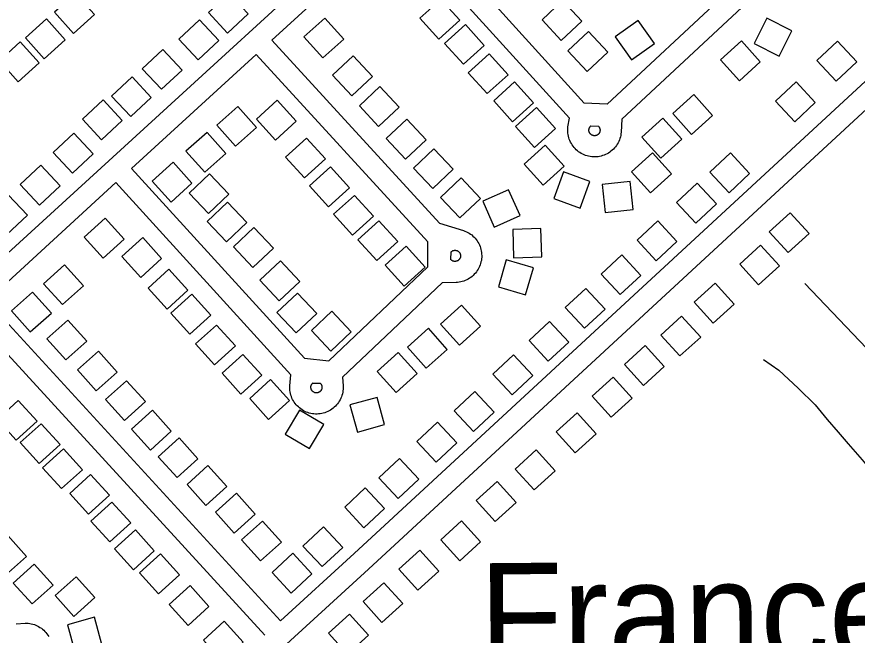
# Model space of a CAD drawing. Extents: x 3704301 to 3742427, y 506229 to 532009.
# Drawn here: x 3732090 to 3733281, y 518456 to 519332 of the extents above; entities that cross this region are included whole.
import ezdxf

# ---------------------------------------------------------------- set-up
doc = ezdxf.new("R2010")
doc.units = 0
for name, color, linetype in [('V-BLDG-OTLN', 7, 'Continuous'), ('V-ROAD-CNTR', 7, 'Continuous'), ('V-TOPO-GNAM-IDEN', 7, 'Continuous'), ('V-TOPO-SHOR', 7, 'Continuous'), ('V-UTIL-LINE', 7, 'Continuous')]:
    doc.layers.add(name, color=color, linetype=linetype)

msp = doc.modelspace()

# ---------------------------------------------------------------- linework, layer by layer
at = {"layer": 'V-BLDG-OTLN'}
for points in [[(3732172.9, 519365.5), (3732143.1, 519338.8), (3732169.9, 519309), (3732199.6, 519335.8)], [(3732388.5, 519309.2), (3732417.8, 519336.5), (3732390.5, 519365.7), (3732361.2, 519338.5)], [(3732717.5, 519327.7), (3732690.7, 519357.3), (3732661, 519330.5), (3732687.9, 519300.8)], [(3732834.2, 519328.2), (3732861.6, 519299.1), (3732890.7, 519326.5), (3732863.3, 519355.7)], [(3732131.4, 519329.6), (3732101.7, 519302.8), (3732128.4, 519273.1), (3732158.2, 519299.8)], [(3732346.6, 519271.5), (3732375.9, 519298.8), (3732348.6, 519328), (3732319.3, 519300.7)], [(3732526.4, 519330.6), (3732496.6, 519303.9), (3732523.4, 519274.2), (3732553.1, 519300.9)], [(3732961.3, 519271.5), (3732993.8, 519294.7), (3732970.5, 519327.3), (3732938, 519304)], [(3733188.5, 519312.4), (3733152.8, 519330.4), (3733134.8, 519294.6), (3733170.6, 519276.7)], [(3732752.4, 519292), (3732725.5, 519321.6), (3732695.9, 519294.8), (3732722.7, 519265.1)], [(3732870.9, 519284), (3732898.4, 519254.9), (3732927.5, 519282.4), (3732900, 519311.5)], [(3732094.5, 519296.9), (3732064.7, 519270.2), (3732091.5, 519240.4), (3732121.2, 519267.2)], [(3733117, 519298.2), (3733087.3, 519271.4), (3733114, 519241.7), (3733143.7, 519268.4)], [(3733251.3, 519241.2), (3733280.6, 519268.5), (3733253.3, 519297.7), (3733224, 519270.4)], [(3732294.8, 519229.7), (3732324, 519256.9), (3732296.8, 519286.2), (3732267.5, 519258.9)], [(3732786.1, 519250.4), (3732759.3, 519280.1), (3732729.6, 519253.2), (3732756.5, 519223.6)], [(3732537.3, 519249.5), (3732564.7, 519220.4), (3732593.8, 519247.8), (3732566.4, 519276.9)], [(3732251, 519191), (3732280.2, 519218.3), (3732252.9, 519247.5), (3732223.7, 519220.2)], [(3732575.2, 519206.2), (3732602.6, 519177.1), (3732631.7, 519204.5), (3732604.3, 519233.6)], [(3732822.2, 519210.5), (3732795.3, 519240.1), (3732765.7, 519213.2), (3732792.6, 519183.6)], [(3733192.5, 519183.6), (3733221.7, 519210.9), (3733194.4, 519240.2), (3733165.2, 519212.9)], [(3733049.3, 519222.3), (3733019.5, 519195.6), (3733046.3, 519165.8), (3733076, 519192.6)], [(3732209.8, 519158.3), (3732239, 519185.6), (3732211.8, 519214.8), (3732182.5, 519187.6)], [(3732485.8, 519184.6), (3732458.9, 519214.3), (3732429.3, 519187.4), (3732456.2, 519157.8)], [(3732402.8, 519205.4), (3732373, 519178.7), (3732399.8, 519148.9), (3732429.5, 519175.7)], [(3732853.1, 519174.2), (3732826.3, 519203.8), (3732796.6, 519177), (3732823.5, 519147.3)], [(3732613.3, 519159.9), (3732640.7, 519130.8), (3732669.8, 519158.3), (3732642.4, 519187.4)], [(3733005.6, 519188.6), (3732975.8, 519161.8), (3733002.5, 519132.1), (3733032.3, 519158.8)], [(3732168.4, 519110.7), (3732197.6, 519138), (3732170.3, 519167.3), (3732141.1, 519140)], [(3732359.2, 519168.6), (3732329.4, 519141.8), (3732356.2, 519112.1), (3732385.9, 519138.8)], [(3732527.1, 519131), (3732500.3, 519160.6), (3732470.6, 519133.7), (3732497.5, 519104.1)], [(3732865.6, 519120.7), (3732838.7, 519150.4), (3732809.1, 519123.5), (3732835.9, 519093.9)], [(3732651.8, 519118), (3732679.2, 519088.9), (3732708.3, 519116.4), (3732680.9, 519145.5)], [(3732990.8, 519139.5), (3732961.1, 519112.7), (3732987.8, 519083), (3733017.6, 519109.7)], [(3733099.4, 519083.1), (3733128.6, 519110.4), (3733101.4, 519139.6), (3733072.1, 519112.4)], [(3732311.2, 519126.4), (3732281.4, 519099.7), (3732308.2, 519069.9), (3732337.9, 519096.7)], [(3732121.8, 519065.7), (3732151.1, 519093), (3732123.8, 519122.2), (3732094.5, 519095)], [(3732561.2, 519090), (3732534.3, 519119.6), (3732504.7, 519092.7), (3732531.5, 519063.1)], [(3732902.1, 519098.9), (3732864.6, 519112.7), (3732850.8, 519075.1), (3732888.4, 519061.3)], [(3732333.8, 519082.7), (3732361.2, 519053.6), (3732390.3, 519081), (3732362.8, 519110.1)], [(3732690.3, 519076.5), (3732717.7, 519047.4), (3732746.8, 519074.9), (3732719.4, 519104)], [(3732959.4, 519099.1), (3732919.6, 519094.9), (3732923.9, 519055.1), (3732963.6, 519059.4)], [(3732750.2, 519071), (3732766.4, 519034.5), (3732803, 519050.8), (3732786.7, 519087.3)], [(3733052.4, 519040.1), (3733081.7, 519067.4), (3733054.4, 519096.7), (3733025.1, 519069.4)], [(3732075.3, 519023.8), (3732104.5, 519051.1), (3732077.3, 519080.3), (3732048, 519053)], [(3732595.1, 519049.8), (3732568.3, 519079.4), (3732538.6, 519052.5), (3732565.5, 519022.9)], [(3732359.3, 519042.4), (3732386.7, 519013.3), (3732415.8, 519040.7), (3732388.3, 519069.8)], [(3733186, 519054.8), (3733156.4, 519027.8), (3733183.3, 518998.2), (3733212.9, 519025.2)], [(3732214.9, 519046.9), (3732185.1, 519020.1), (3732211.9, 518990.4), (3732241.6, 519017.1)], [(3732629.8, 519013.8), (3732603, 519043.4), (3732573.3, 519016.5), (3732600.2, 518986.9)], [(3732996.3, 518986.6), (3733025.6, 519013.9), (3732998.3, 519043.2), (3732969.1, 519015.9)], [(3732396.7, 519006.3), (3732424.2, 518977.2), (3732453.3, 519004.7), (3732425.8, 519033.8)], [(3732792.8, 519030.9), (3732794, 518991), (3732834, 518992.2), (3732832.7, 519032.2)], [(3732294.9, 518989.9), (3732268, 519019.6), (3732238.4, 518992.7), (3732265.3, 518963.1)], [(3732668.4, 518977.5), (3732641.5, 519007.2), (3732611.9, 518980.3), (3732638.7, 518950.7)], [(3733144.1, 519009), (3733114.5, 518982), (3733141.4, 518952.5), (3733171, 518979.4)], [(3732945.2, 518938.7), (3732974.5, 518965.9), (3732947.2, 518995.2), (3732917.9, 518967.9)], [(3732157.2, 518980.9), (3732127.5, 518954.2), (3732154.2, 518924.5), (3732184, 518951.2)], [(3732434.2, 518959), (3732461.6, 518930), (3732490.7, 518957.4), (3732463.3, 518986.5)], [(3732783.6, 518988), (3732772.3, 518949.6), (3732810.7, 518938.3), (3732822, 518976.7)], [(3732332.1, 518945), (3732305.2, 518974.7), (3732275.6, 518947.8), (3732302.5, 518918.2)], [(3732894.4, 518890.9), (3732923.6, 518918.2), (3732896.4, 518947.5), (3732867.1, 518920.2)], [(3733079.7, 518954.8), (3733050.1, 518927.9), (3733077, 518898.3), (3733106.6, 518925.2)], [(3732111.7, 518942.3), (3732082, 518915.6), (3732108.7, 518885.9), (3732138.5, 518912.6)], [(3732364.4, 518909.6), (3732337.5, 518939.2), (3732307.9, 518912.3), (3732334.8, 518882.7)], [(3732458.2, 518913.4), (3732485.7, 518884.3), (3732514.8, 518911.8), (3732487.3, 518940.9)], [(3732720.2, 518923.7), (3732690.4, 518896.9), (3732717.2, 518867.2), (3732746.9, 518893.9)], [(3732507.3, 518887.6), (3732534.7, 518858.5), (3732563.8, 518886), (3732536.4, 518915.1)], [(3733032.2, 518908.2), (3733002.6, 518881.3), (3733029.6, 518851.7), (3733059.2, 518878.6)], [(3732132.3, 518875.8), (3732159.1, 518846.1), (3732188.8, 518872.9), (3732162, 518902.6)], [(3732843.1, 518844.3), (3732872.3, 518871.5), (3732845, 518900.8), (3732815.8, 518873.5)], [(3732399.6, 518865.9), (3732372.8, 518895.6), (3732343.1, 518868.7), (3732370, 518839.1)], [(3732673.1, 518890.9), (3732643.4, 518864.1), (3732670.1, 518834.4), (3732699.9, 518861.1)], [(3732980.6, 518866.5), (3732951, 518839.6), (3732977.9, 518810), (3733007.5, 518836.9)], [(3732175.4, 518831.9), (3732202.2, 518802.2), (3732231.9, 518828.9), (3732205.2, 518858.6)], [(3732437, 518824.4), (3732410.1, 518854), (3732380.5, 518827.2), (3732407.3, 518797.5)], [(3732630.4, 518856.6), (3732600.7, 518829.8), (3732627.4, 518800.1), (3732657.2, 518826.8)], [(3732792, 518796.8), (3732821.2, 518824.1), (3732793.9, 518853.3), (3732764.7, 518826)], [(3732215.5, 518789.9), (3732242.2, 518760.2), (3732271.9, 518787), (3732245.2, 518816.7)], [(3732476.3, 518788.7), (3732449.4, 518818.3), (3732419.8, 518791.4), (3732446.6, 518761.8)], [(3732935.1, 518821.7), (3732905.5, 518794.7), (3732932.4, 518765.2), (3732962, 518792.1)], [(3732737, 518744.8), (3732766.3, 518772.1), (3732739, 518801.3), (3732709.7, 518774.1)], [(3732572.4, 518743.9), (3732610.9, 518754.5), (3732600.3, 518793.1), (3732561.8, 518782.4)], [(3732118.2, 518759.1), (3732091.3, 518788.7), (3732061.7, 518761.8), (3732088.6, 518732.2)], [(3732252.1, 518748.2), (3732278.9, 518718.4), (3732308.6, 518745.2), (3732281.8, 518774.9)], [(3732470.1, 518740.7), (3732504.5, 518720.4), (3732524.8, 518754.8), (3732490.4, 518775.1)], [(3732883.9, 518771.1), (3732854.3, 518744.2), (3732881.2, 518714.6), (3732910.8, 518741.5)], [(3732150.8, 518726.1), (3732124, 518755.7), (3732094.3, 518728.9), (3732121.2, 518699.2)], [(3732684, 518701.3), (3732713.3, 518728.6), (3732686, 518757.9), (3732656.7, 518730.6)], [(3732289.9, 518709), (3732316.7, 518679.3), (3732346.4, 518706), (3732319.6, 518735.8)], [(3732182.6, 518690.5), (3732155.7, 518720.2), (3732126.1, 518693.3), (3732152.9, 518663.7)], [(3732825.8, 518718.5), (3732796.2, 518691.5), (3732823.1, 518661.9), (3732852.7, 518688.9)], [(3732630.1, 518649.8), (3732659.4, 518677.1), (3732632.1, 518706.4), (3732602.8, 518679.1)], [(3732330.9, 518669.7), (3732357.7, 518639.9), (3732387.4, 518666.7), (3732360.6, 518696.4)], [(3732221.1, 518654.2), (3732194.2, 518683.8), (3732164.6, 518656.9), (3732191.4, 518627.3)], [(3732770.6, 518673.8), (3732741, 518646.9), (3732767.9, 518617.3), (3732797.5, 518644.2)], [(3732581.6, 518608.2), (3732610.9, 518635.5), (3732583.6, 518664.8), (3732554.4, 518637.5)], [(3732371.1, 518630.3), (3732397.8, 518600.6), (3732427.6, 518627.4), (3732400.8, 518657.1)], [(3732251.1, 518615.1), (3732224.2, 518644.7), (3732194.6, 518617.8), (3732221.5, 518588.2)], [(3732408.1, 518590.9), (3732434.9, 518561.2), (3732464.6, 518588), (3732437.8, 518617.7)], [(3732720.2, 518617.9), (3732690.6, 518591), (3732717.5, 518561.4), (3732747.1, 518588.4)], [(3732284.5, 518575.5), (3732257.6, 518605.2), (3732228, 518578.3), (3732254.9, 518548.7)], [(3732522.4, 518553.1), (3732551.6, 518580.4), (3732524.4, 518609.6), (3732495.1, 518582.3)], [(3732047, 518570.6), (3732073.7, 518540.9), (3732103.4, 518567.7), (3732076.7, 518597.4)], [(3732660.8, 518576.3), (3732631.2, 518549.4), (3732658.1, 518519.8), (3732687.7, 518546.7)], [(3732320.2, 518541.6), (3732293.4, 518571.3), (3732263.7, 518544.4), (3732290.6, 518514.8)], [(3732478.7, 518515.4), (3732508, 518542.7), (3732480.7, 518572), (3732451.5, 518544.7)], [(3732084.5, 518529.9), (3732111.2, 518500.2), (3732141, 518526.9), (3732114.2, 518556.6)], [(3732143.8, 518512.1), (3732170.6, 518482.4), (3732200.3, 518509.2), (3732173.6, 518538.9)], [(3732610, 518530.4), (3732580.4, 518503.5), (3732607.3, 518473.9), (3732636.9, 518500.8)], [(3732362, 518496.5), (3732335.1, 518526.2), (3732305.5, 518499.3), (3732332.3, 518469.7)], [(3732171.8, 518432.2), (3732210.3, 518442.8), (3732199.7, 518481.4), (3732161.2, 518470.7)], [(3732561.1, 518485.7), (3732531.5, 518458.8), (3732558.4, 518429.2), (3732588, 518456.1)], [(3732410.5, 518446.2), (3732383.6, 518475.8), (3732354, 518448.9), (3732380.9, 518419.3)]]:
    msp.add_lwpolyline(points, close=True, dxfattribs=at)
at = {"layer": 'V-ROAD-CNTR'}
for points in [[(3732026.7, 518952.2), (3732793.5, 519652.8), (3732810.8, 519665.1), (3732830, 519670.6), (3732850.4, 519671.7), (3732870.6, 519666.5), (3732886.6, 519652.2), (3732986.7, 519548.5)], [(3732649.2, 519480.3), (3732894, 519210.2)], [(3732451, 519299.3), (3732627, 519460)], [(3732627, 519460), (3732873, 519188.7)], [(3732926.4, 519208.8), (3733097, 519367.8)], [(3732463.3, 518476.2), (3732567.8, 518571.6), (3733410.7, 519349.8)], [(3732947.3, 519187.3), (3733117.4, 519345.8)], [(3731344.5, 517439.3), (3731597, 517662.1), (3731621.7, 517683.2), (3731653.9, 517703.4), (3731685.6, 517726.7), (3731716.5, 517752.8), (3731995.8, 518008.8), (3732588.1, 518549.5), (3733431.1, 519327.7)], [(3732688.8, 519039.8), (3732451, 519299.3)], [(3732252.3, 519117.6), (3732428.9, 519279)], [(3732672.4, 519013.4), (3732428.9, 519279)], [(3732893.8, 519210.4), (3732926.5, 519208.9)], [(3732947.3, 519187.3), (3732946.4, 519168.8), (3732946.2, 519166.6), (3732945.8, 519164.4), (3732945.3, 519162.2), (3732944.7, 519160), (3732943.9, 519157.9), (3732943, 519155.9), (3732942, 519153.8), (3732940.9, 519151.9), (3732939.7, 519150), (3732938.3, 519148.2), (3732936.9, 519146.5), (3732935.4, 519144.9), (3732933.7, 519143.4), (3732932, 519141.9), (3732930.2, 519140.6), (3732928.3, 519139.4), (3732926.4, 519138.3), (3732924.4, 519137.3), (3732922.3, 519136.4), (3732920.2, 519135.7), (3732918, 519135), (3732915.9, 519134.5), (3732913.7, 519134.2), (3732911.4, 519133.9), (3732909.2, 519133.8), (3732906.9, 519133.9), (3732904.7, 519134), (3732902.5, 519134.3), (3732900.3, 519134.8), (3732898.1, 519135.3), (3732896, 519136), (3732893.9, 519136.8), (3732891.9, 519137.7), (3732889.9, 519138.8), (3732888, 519140), (3732886.1, 519141.2), (3732884.4, 519142.6), (3732882.7, 519144.1), (3732881.1, 519145.7), (3732879.6, 519147.3), (3732878.2, 519149.1), (3732876.9, 519150.9), (3732875.8, 519152.8), (3732874.7, 519154.8), (3732873.8, 519156.9), (3732872.9, 519158.9), (3732872.3, 519161.1), (3732871.7, 519163.2), (3732871.2, 519165.4), (3732870.9, 519167.7), (3732870.8, 519169.9), (3732870.7, 519172.1), (3732870.8, 519174.4), (3732871, 519176.6), (3732873, 519188.7)], [(3732914.1, 519177.4), (3732914.7, 519176.8), (3732915, 519176.4), (3732915.2, 519176), (3732915.5, 519175.6), (3732915.7, 519175.2), (3732915.9, 519174.8), (3732916.1, 519174.3), (3732916.2, 519173.9), (3732916.3, 519173.4), (3732916.4, 519173), (3732916.5, 519172.5), (3732916.5, 519172.1), (3732916.5, 519171.6), (3732916.5, 519171.1), (3732916.4, 519170.7), (3732916.3, 519170.2), (3732916.2, 519169.7), (3732916.1, 519169.3), (3732916, 519168.9), (3732915.8, 519168.4), (3732915.6, 519168), (3732915.3, 519167.6), (3732915.1, 519167.2), (3732914.8, 519166.8), (3732914.5, 519166.5), (3732914.2, 519166.1), (3732913.8, 519165.8), (3732913.5, 519165.5), (3732913.1, 519165.3), (3732912.7, 519165), (3732912.3, 519164.8), (3732911.9, 519164.6), (3732911.5, 519164.4), (3732911, 519164.2), (3732910.6, 519164.1), (3732910.1, 519164), (3732909.7, 519163.9), (3732909.2, 519163.9), (3732908.7, 519163.9), (3732908.3, 519163.9), (3732907.8, 519163.9), (3732907.3, 519164), (3732906.9, 519164), (3732906.4, 519164.2), (3732906, 519164.3), (3732905.6, 519164.5), (3732905.1, 519164.7), (3732904.7, 519164.9), (3732904.3, 519165.1), (3732903.9, 519165.4), (3732903.6, 519165.7), (3732903.2, 519166), (3732902.9, 519166.3), (3732902.6, 519166.7), (3732902.3, 519167), (3732902, 519167.4), (3732901.8, 519167.8), (3732901.6, 519168.2), (3732901.4, 519168.6), (3732901.2, 519169.1), (3732901.1, 519169.5), (3732900.9, 519170), (3732900.8, 519170.4), (3732900.8, 519170.9), (3732900.7, 519171.3), (3732900.7, 519171.8), (3732900.8, 519172.3), (3732900.8, 519172.7), (3732900.9, 519173.2), (3732901, 519173.7), (3732901.1, 519174.1), (3732901.3, 519174.5), (3732901.4, 519175), (3732901.6, 519175.4), (3732901.9, 519175.8), (3732902.1, 519176.2), (3732902.4, 519176.6), (3732902.7, 519176.9), (3732903, 519177.3), (3732903.6, 519177.8)], [(3732903.6, 519177.8), (3732914.1, 519177.4)], [(3732252.3, 519117.6), (3732497.3, 518848.4)], [(3732047, 518930.1), (3732230.1, 519097.4)], [(3732230.1, 519097.4), (3732477.9, 518825.1)], [(3732688.8, 519039.8), (3732722.8, 519029.6), (3732724.9, 519028.8), (3732727, 519027.9), (3732729, 519026.9), (3732730.9, 519025.8), (3732732.8, 519024.5), (3732734.6, 519023.2), (3732736.3, 519021.7), (3732737.9, 519020.2), (3732739.4, 519018.5), (3732740.8, 519016.8), (3732742.1, 519015), (3732743.3, 519013.1), (3732744.4, 519011.1), (3732745.4, 519009.1), (3732746.3, 519007.1), (3732747, 519004.9), (3732747.6, 519002.8), (3732748.1, 519000.6), (3732748.4, 518998.4), (3732748.6, 518996.1), (3732748.7, 518993.9), (3732748.7, 518991.7), (3732748.5, 518989.4), (3732748.2, 518987.2), (3732747.7, 518985), (3732747.1, 518982.9), (3732746.4, 518980.7), (3732745.6, 518978.7), (3732744.7, 518976.6), (3732743.6, 518974.6), (3732742.4, 518972.7), (3732741.1, 518970.9), (3732739.7, 518969.2), (3732738.2, 518967.5), (3732736.6, 518965.9), (3732735, 518964.4), (3732733.2, 518963.1), (3732731.3, 518961.8), (3732729.4, 518960.6), (3732727.4, 518959.6), (3732725.4, 518958.7), (3732723.3, 518957.9), (3732721.2, 518957.2), (3732719, 518956.7), (3732716.8, 518956.2), (3732714.6, 518955.9), (3732712.3, 518955.8), (3732692.5, 518955.6)], [(3732672.4, 518977.9), (3732672.4, 519013.4)], [(3732705.2, 518999.2), (3732705.8, 518999.8), (3732706.2, 519000), (3732706.6, 519000.3), (3732707, 519000.5), (3732707.4, 519000.8), (3732707.8, 519001), (3732708.3, 519001.1), (3732708.7, 519001.2), (3732709.2, 519001.4), (3732709.6, 519001.4), (3732710.1, 519001.5), (3732710.6, 519001.5), (3732711, 519001.5), (3732711.5, 519001.5), (3732711.9, 519001.4), (3732712.4, 519001.4), (3732712.9, 519001.3), (3732713.3, 519001.1), (3732713.7, 519001), (3732714.2, 519000.8), (3732714.6, 519000.6), (3732715, 519000.3), (3732715.4, 519000.1), (3732715.8, 518999.8), (3732716.1, 518999.5), (3732716.4, 518999.2), (3732716.8, 518998.8), (3732717.1, 518998.5), (3732717.3, 518998.1), (3732717.6, 518997.7), (3732717.8, 518997.3), (3732718, 518996.9), (3732718.2, 518996.4), (3732718.3, 518996), (3732718.5, 518995.5), (3732718.6, 518995.1), (3732718.6, 518994.6), (3732718.7, 518994.2), (3732718.7, 518993.7), (3732718.7, 518993.2), (3732718.6, 518992.8), (3732718.6, 518992.3), (3732718.5, 518991.9), (3732718.4, 518991.4), (3732718.2, 518991), (3732718, 518990.5), (3732717.9, 518990.1), (3732717.6, 518989.7), (3732717.4, 518989.3), (3732717.1, 518988.9), (3732716.8, 518988.6), (3732716.5, 518988.2), (3732716.2, 518987.9), (3732715.8, 518987.6), (3732715.5, 518987.3), (3732715.1, 518987), (3732714.7, 518986.8), (3732714.3, 518986.6), (3732713.8, 518986.4), (3732713.4, 518986.2), (3732713, 518986.1), (3732712.5, 518986), (3732712.1, 518985.9), (3732711.6, 518985.8), (3732711.1, 518985.8), (3732710.7, 518985.8), (3732710.2, 518985.8), (3732709.7, 518985.8), (3732709.3, 518985.9), (3732708.8, 518986), (3732708.4, 518986.2), (3732707.9, 518986.3), (3732707.5, 518986.5), (3732707.1, 518986.7), (3732706.7, 518986.9), (3732706.3, 518987.2), (3732705.9, 518987.5), (3732705.6, 518987.8), (3732705.1, 518988.2), (3732705, 518988.3)], [(3732705, 518988.3), (3732705.2, 518999.2)], [(3732531.8, 518844.6), (3732672.4, 518977.9)], [(3732551.2, 518821.6), (3732692.5, 518955.6)], [(3732047, 518930.1), (3732463.3, 518476.2)], [(3732024.8, 518909.9), (3732441.2, 518456)], [(3732497.3, 518848.4), (3732531.8, 518844.6)], [(3732551.2, 518821.6), (3732552.2, 518809.2), (3732552.2, 518806.9), (3732552.2, 518804.7), (3732551.9, 518802.5), (3732551.6, 518800.3), (3732551.1, 518798.1), (3732550.5, 518795.9), (3732549.8, 518793.8), (3732548.9, 518791.7), (3732547.9, 518789.7), (3732546.8, 518787.8), (3732545.6, 518785.9), (3732544.3, 518784.1), (3732542.9, 518782.4), (3732541.3, 518780.7), (3732539.7, 518779.2), (3732538, 518777.7), (3732536.2, 518776.4), (3732534.4, 518775.1), (3732532.4, 518774), (3732530.4, 518773), (3732528.4, 518772.1), (3732526.3, 518771.3), (3732524.1, 518770.7), (3732521.9, 518770.2), (3732519.7, 518769.8), (3732517.5, 518769.6), (3732515.3, 518769.4), (3732513, 518769.4), (3732510.8, 518769.6), (3732508.6, 518769.9), (3732506.4, 518770.3), (3732504.2, 518770.8), (3732502, 518771.5), (3732500, 518772.3), (3732497.9, 518773.2), (3732495.9, 518774.2), (3732494, 518775.4), (3732492.1, 518776.6), (3732490.4, 518778), (3732488.7, 518779.5), (3732487.1, 518781), (3732485.6, 518782.7), (3732484.2, 518784.4), (3732482.9, 518786.2), (3732481.7, 518788.1), (3732480.6, 518790.1), (3732479.6, 518792.1), (3732478.8, 518794.2), (3732478.1, 518796.3), (3732477.5, 518798.5), (3732477, 518800.7), (3732476.7, 518802.9), (3732476.5, 518805.1), (3732476.5, 518807.4), (3732476.5, 518809.6), (3732477.9, 518825.1)], [(3732519.8, 518813.1), (3732520.4, 518812.4), (3732520.7, 518812), (3732520.9, 518811.6), (3732521.2, 518811.2), (3732521.4, 518810.8), (3732521.6, 518810.4), (3732521.8, 518810), (3732521.9, 518809.5), (3732522, 518809.1), (3732522.1, 518808.6), (3732522.2, 518808.2), (3732522.2, 518807.7), (3732522.2, 518807.2), (3732522.2, 518806.8), (3732522.2, 518806.3), (3732522.1, 518805.8), (3732522, 518805.4), (3732521.9, 518804.9), (3732521.7, 518804.5), (3732521.5, 518804.1), (3732521.3, 518803.7), (3732521.1, 518803.2), (3732520.9, 518802.9), (3732520.6, 518802.5), (3732520.3, 518802.1), (3732520, 518801.8), (3732519.6, 518801.5), (3732519.3, 518801.2), (3732518.9, 518800.9), (3732518.5, 518800.6), (3732518.1, 518800.4), (3732517.7, 518800.2), (3732517.3, 518800), (3732516.8, 518799.8), (3732516.4, 518799.7), (3732515.9, 518799.6), (3732515.5, 518799.5), (3732515, 518799.5), (3732514.5, 518799.4), (3732514.1, 518799.4), (3732513.6, 518799.5), (3732513.2, 518799.5), (3732512.7, 518799.6), (3732512.2, 518799.7), (3732511.8, 518799.9), (3732511.4, 518800), (3732510.9, 518800.2), (3732510.5, 518800.4), (3732510.1, 518800.7), (3732509.7, 518800.9), (3732509.4, 518801.2), (3732509, 518801.5), (3732508.7, 518801.8), (3732508.4, 518802.2), (3732508.1, 518802.6), (3732507.8, 518802.9), (3732507.6, 518803.3), (3732507.3, 518803.7), (3732507.1, 518804.2), (3732507, 518804.6), (3732506.8, 518805), (3732506.7, 518805.5), (3732506.6, 518805.9), (3732506.5, 518806.4), (3732506.5, 518806.9), (3732506.5, 518807.3), (3732506.5, 518807.8), (3732506.5, 518808.3), (3732506.6, 518808.7), (3732506.7, 518809.2), (3732506.8, 518809.6), (3732507, 518810.1), (3732507.1, 518810.5), (3732507.3, 518810.9), (3732507.6, 518811.3), (3732507.8, 518811.7), (3732508.1, 518812.1), (3732508.4, 518812.5), (3732508.7, 518812.8), (3732509.2, 518813.2), (3732509, 518813.1)], [(3732509.2, 518813.2), (3732519.8, 518813.1)], [(3732088.7, 518472.3), (3732101.2, 518472.9), (3732103.4, 518472.9), (3732105.6, 518472.8), (3732107.9, 518472.5), (3732110.1, 518472.1), (3732112.2, 518471.5), (3732114.4, 518470.9), (3732116.5, 518470.1), (3732118.5, 518469.2), (3732120.5, 518468.1), (3732122.4, 518467), (3732124.3, 518465.7), (3732126, 518464.3), (3732127.7, 518462.9), (3732129.3, 518461.3), (3732130.8, 518459.6), (3732132.2, 518457.9), (3732133.5, 518456.1), (3732134.7, 518454.2)]]:
    msp.add_lwpolyline(points, dxfattribs=at)
at = {"layer": 'V-TOPO-SHOR'}
msp.add_lwpolyline([(3733148.2, 518846.6), (3733169.9, 518831.4), (3733197.3, 518805.9), (3733221.5, 518782.3), (3733238.7, 518761.7), (3733254.1, 518743.9), (3733268.1, 518727.3), (3733278.2, 518715.9), (3733288, 518704.3), (3733297.8, 518693.4), (3733309.5, 518681.5), (3733320.2, 518670.3), (3733332.5, 518657.3), (3733346.6, 518643), (3733362.5, 518625.9), (3733410, 518569.5), (3733436.5, 518544.2), (3733465.8, 518515.2), (3733496.4, 518481.5), (3733515.4, 518458.5), (3733525.2, 518446.4)], dxfattribs=at)
at = {"layer": 'V-UTIL-LINE'}
msp.add_lwpolyline([(3733206.7, 518954.6), (3735073.5, 516998.1)], dxfattribs=at)

# ---------------------------------------------------------------- texts
at = {"layer": 'V-TOPO-GNAM-IDEN'}
msp.add_text('Frances', height=145, rotation=0.4872, dxfattribs=at).set_placement((3732745.8, 518412.9))

doc.saveas('drawing.dxf')
